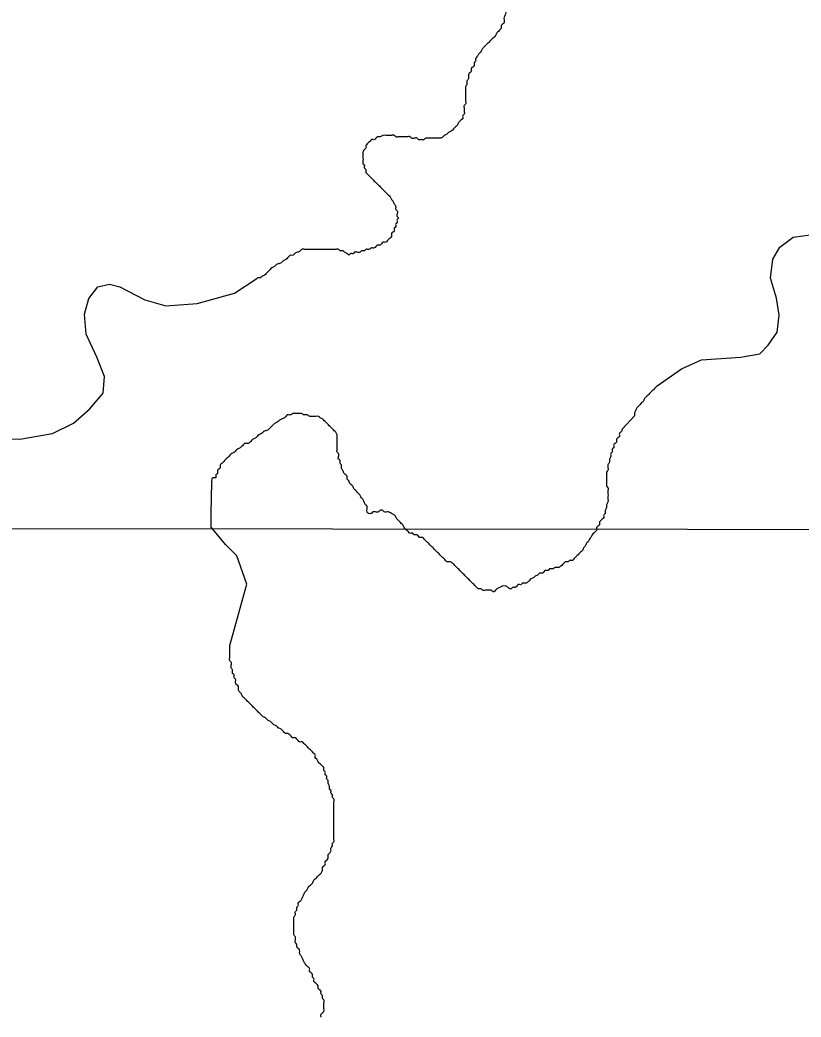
# Model space of a CAD drawing. Extents: x 813775 to 1157140, y 1757555 to 1979907.
# Drawn here: x 1054564 to 1056176, y 1818527 to 1820586 of the extents above; entities that cross this region are included whole.
import ezdxf

# ---------------------------------------------------------------- set-up
doc = ezdxf.new("R2010")
doc.units = 0
doc.layers.add('Level 35', color=7, linetype='Continuous')
doc.layers.add('Level 5', color=7, linetype='Continuous')

msp = doc.modelspace()

# ---------------------------------------------------------------- linework, layer by layer
at = {"layer": 'Level 35'}
msp.add_line((1054996.6, 1819292.4), (1054996.5, 1819294.7), dxfattribs=at)
for points in [[(1055878.9, 1819830.6), (1055928.8, 1819865.6), (1055969.9, 1819883.9), (1056000.7, 1819886.2), (1056050.8, 1819889.6), (1056090.8, 1819896.4), (1056107.9, 1819914.7), (1056126.1, 1819941), (1056130.7, 1819976.4), (1056125, 1820011.8), (1056112.4, 1820052.9), (1056117, 1820091.7), (1056131.8, 1820116.8), (1056159.2, 1820137.3), (1056199.1, 1820143.1)], [(1054396.1, 1819720.2), (1054427.7, 1819728.6), (1054475.6, 1819730.9), (1054501.8, 1819721.8), (1054563.4, 1819720.6), (1054630.7, 1819732), (1054674, 1819753.7), (1054707.1, 1819782.3), (1054735.6, 1819815.4), (1054737.9, 1819849.6), (1054722, 1819889.6), (1054700.3, 1819937.5), (1054696.9, 1819978.6), (1054706, 1820010.6), (1054724.2, 1820034.6), (1054748.2, 1820040.3), (1054769.9, 1820034.6), (1054821.2, 1820008.3), (1054864.5, 1819995.8), (1054929.6, 1820000.3), (1055006, 1820022), (1055052.4, 1820052)], [(1055831.8, 1819768.8), (1055806.5, 1819740.8)], [(1054996.5, 1819294.7), (1055014.3, 1819358.9), (1055031.9, 1819420.7), (1055011.3, 1819479.5), (1054987.8, 1819503.1), (1054958.4, 1819538.4), (1054958.4, 1819567.8), (1054959.3, 1819631.9)]]:
    msp.add_lwpolyline(points, dxfattribs=at)
for points in [[(1055668.5, 1820942.1), (1055674.4, 1820942.1), (1055680.3, 1820942.1), (1055686.2, 1820942.1), (1055692.1, 1820942.1), (1055695, 1820939.1), (1055700.9, 1820939.1), (1055700.9, 1820933.2), (1055703.8, 1820930.3), (1055703.8, 1820924.4), (1055703.8, 1820918.5), (1055706.8, 1820915.6), (1055709.7, 1820909.7), (1055709.7, 1820903.8), (1055712.7, 1820900.9), (1055712.7, 1820895), (1055715.6, 1820892), (1055715.6, 1820886.1), (1055718.5, 1820883.2), (1055718.5, 1820877.3), (1055718.5, 1820871.4), (1055718.5, 1820865.5), (1055718.5, 1820859.7), (1055718.5, 1820853.8), (1055718.5, 1820847.9), (1055715.6, 1820844.9), (1055715.6, 1820839.1), (1055712.7, 1820836.1), (1055712.7, 1820830.2), (1055709.7, 1820827.3), (1055709.7, 1820821.4), (1055706.8, 1820818.5), (1055706.8, 1820812.6), (1055703.8, 1820809.6), (1055700.9, 1820806.7), (1055698, 1820800.8), (1055695, 1820797.9), (1055692.1, 1820794.9), (1055689.1, 1820792), (1055686.2, 1820789), (1055680.3, 1820786.1), (1055677.4, 1820783.1), (1055674.4, 1820780.2), (1055671.5, 1820777.3), (1055665.6, 1820777.3), (1055662.7, 1820774.3), (1055659.7, 1820771.4), (1055656.8, 1820768.4), (1055653.8, 1820765.5), (1055650.9, 1820762.5), (1055647.9, 1820759.6), (1055642.1, 1820759.6), (1055639.1, 1820756.7), (1055636.2, 1820753.7), (1055633.2, 1820750.8), (1055630.3, 1820747.8), (1055627.4, 1820744.9), (1055624.4, 1820741.9), (1055618.5, 1820739), (1055615.6, 1820736.1), (1055612.6, 1820733.1), (1055609.7, 1820730.2), (1055606.8, 1820727.2), (1055603.8, 1820724.3), (1055600.9, 1820721.3), (1055597.9, 1820715.5), (1055595, 1820712.5), (1055592.1, 1820706.6), (1055589.1, 1820700.7), (1055589.1, 1820694.9), (1055586.2, 1820691.9), (1055586.2, 1820686), (1055583.2, 1820683.1), (1055583.2, 1820677.2), (1055580.3, 1820674.3), (1055577.3, 1820668.4), (1055577.3, 1820662.5), (1055574.4, 1820656.6), (1055571.5, 1820650.7), (1055571.5, 1820644.8), (1055568.5, 1820641.9), (1055568.5, 1820636), (1055568.5, 1820630.1), (1055568.5, 1820624.2), (1055568.5, 1820618.3), (1055568.5, 1820612.5), (1055565.6, 1820609.5), (1055565.6, 1820603.6), (1055565.6, 1820597.7), (1055562.6, 1820591.9), (1055562.6, 1820586)], [(1055562.6, 1820586), (1055562.6, 1820580.1), (1055559.7, 1820577.1), (1055556.7, 1820574.2), (1055556.7, 1820568.3), (1055553.8, 1820565.4), (1055550.9, 1820562.4), (1055547.9, 1820559.5), (1055545, 1820553.6), (1055542, 1820550.7), (1055539.1, 1820547.7), (1055536.2, 1820544.8), (1055533.2, 1820541.8), (1055530.3, 1820538.9), (1055527.3, 1820535.9), (1055524.4, 1820533), (1055521.4, 1820530.1), (1055518.5, 1820527.1), (1055515.6, 1820521.2), (1055512.6, 1820518.3), (1055509.7, 1820515.3), (1055506.7, 1820509.5), (1055503.8, 1820506.5), (1055503.8, 1820500.6), (1055500.9, 1820497.7), (1055500.9, 1820491.8), (1055497.9, 1820488.8), (1055495, 1820485.9), (1055495, 1820480), (1055492, 1820477.1), (1055489.1, 1820471.2), (1055489.1, 1820465.3), (1055486.1, 1820459.4), (1055486.1, 1820453.5), (1055483.2, 1820447.6), (1055483.2, 1820441.8), (1055483.2, 1820435.9), (1055483.2, 1820430), (1055483.2, 1820424.1), (1055483.2, 1820418.2), (1055483.2, 1820412.3), (1055480.3, 1820409.4), (1055480.3, 1820403.5), (1055480.3, 1820397.6), (1055480.3, 1820391.7), (1055477.3, 1820388.8), (1055477.3, 1820382.9), (1055474.4, 1820380), (1055471.4, 1820377), (1055468.5, 1820374.1), (1055465.6, 1820368.2), (1055462.6, 1820365.2), (1055459.7, 1820362.3), (1055456.7, 1820359.4), (1055453.8, 1820356.4), (1055447.9, 1820353.5), (1055445, 1820350.5), (1055439.1, 1820347.6), (1055436.1, 1820344.6), (1055430.3, 1820341.7), (1055424.4, 1820341.7), (1055418.5, 1820341.7), (1055412.6, 1820341.7), (1055406.7, 1820341.7), (1055400.8, 1820341.7), (1055397.9, 1820338.8), (1055392, 1820338.8), (1055386.1, 1820338.8), (1055383.2, 1820341.7), (1055377.3, 1820341.7), (1055371.4, 1820341.7), (1055368.5, 1820344.6), (1055362.6, 1820344.6), (1055356.7, 1820344.6), (1055350.8, 1820344.6), (1055344.9, 1820344.6), (1055339.1, 1820344.6), (1055336.1, 1820347.6), (1055330.2, 1820347.6), (1055324.3, 1820347.6), (1055318.5, 1820347.6), (1055312.6, 1820347.6), (1055306.7, 1820344.6), (1055300.8, 1820344.6), (1055297.9, 1820341.7), (1055294.9, 1820338.8), (1055289, 1820338.8), (1055286.1, 1820335.8), (1055283.2, 1820332.9), (1055280.2, 1820329.9), (1055277.3, 1820327)], [(1055277.3, 1820327), (1055277.3, 1820321.1), (1055274.3, 1820318.2), (1055271.4, 1820312.3), (1055271.4, 1820306.4), (1055271.4, 1820300.5), (1055271.4, 1820294.6), (1055271.4, 1820288.7), (1055274.3, 1820285.8), (1055274.3, 1820279.9), (1055277.3, 1820277), (1055277.3, 1820271.1), (1055280.2, 1820268.1), (1055283.2, 1820265.2), (1055286.1, 1820262.2), (1055289, 1820259.3), (1055292, 1820256.4), (1055294.9, 1820253.4), (1055297.9, 1820250.5), (1055300.8, 1820247.5), (1055303.8, 1820244.6), (1055306.7, 1820241.6), (1055309.6, 1820238.7), (1055312.6, 1820235.8), (1055315.5, 1820232.8), (1055318.5, 1820229.9), (1055321.4, 1820226.9), (1055324.3, 1820224), (1055327.3, 1820221), (1055330.2, 1820215.2), (1055333.2, 1820212.2), (1055336.1, 1820206.3), (1055339.1, 1820200.4), (1055339.1, 1820194.6), (1055342, 1820191.6), (1055342, 1820185.7), (1055342, 1820179.8), (1055344.9, 1820176.9), (1055342, 1820174), (1055342, 1820168.1), (1055339.1, 1820165.1), (1055339.1, 1820159.2), (1055336.1, 1820156.3), (1055336.1, 1820150.4), (1055333.2, 1820147.5), (1055330.2, 1820144.5), (1055330.2, 1820138.6), (1055327.3, 1820135.7), (1055324.3, 1820132.8), (1055321.4, 1820129.8), (1055318.5, 1820126.9), (1055312.6, 1820126.9), (1055309.6, 1820123.9), (1055306.7, 1820121), (1055300.8, 1820121), (1055297.9, 1820118), (1055294.9, 1820115.1), (1055289, 1820115.1), (1055283.2, 1820112.2), (1055277.3, 1820112.2), (1055274.3, 1820109.2), (1055268.5, 1820109.2), (1055265.5, 1820106.3), (1055259.6, 1820106.3), (1055253.7, 1820106.3), (1055250.8, 1820103.3), (1055244.9, 1820103.3), (1055242, 1820100.4), (1055239, 1820103.3), (1055233.2, 1820106.3), (1055230.2, 1820109.2), (1055224.3, 1820109.2), (1055221.4, 1820112.2), (1055215.5, 1820112.2), (1055209.6, 1820112.2), (1055203.7, 1820112.2), (1055197.8, 1820112.2), (1055192, 1820112.2), (1055186.1, 1820112.2), (1055180.2, 1820112.2), (1055174.3, 1820112.2), (1055168.4, 1820112.2), (1055162.5, 1820112.2), (1055156.7, 1820112.2), (1055150.8, 1820112.2), (1055144.9, 1820112.2), (1055142, 1820109.2), (1055136.1, 1820106.3), (1055130.2, 1820103.3), (1055127.2, 1820100.4), (1055121.4, 1820100.4)], [(1055121.4, 1820100.4), (1055118.4, 1820097.4), (1055115.5, 1820094.5), (1055112.5, 1820091.6), (1055106.7, 1820088.6), (1055103.7, 1820085.7), (1055097.8, 1820082.7), (1055091.9, 1820079.8), (1055089, 1820076.8), (1055083.1, 1820073.9), (1055080.2, 1820071), (1055077.2, 1820068), (1055074.3, 1820065.1), (1055071.4, 1820062.1), (1055068.4, 1820059.2), (1055062.5, 1820056.2), (1055059.6, 1820053.3), (1055053.7, 1820053.3), (1055052.4, 1820052)], [(1055879.1, 1819830.8), (1055878.9, 1819830.6), (1055876, 1819827.6), (1055873, 1819824.7), (1055870.1, 1819821.8), (1055867.1, 1819818.8), (1055864.2, 1819815.9), (1055861.3, 1819812.9), (1055858.3, 1819810), (1055855.4, 1819807), (1055852.4, 1819804.1), (1055849.5, 1819798.2), (1055846.5, 1819795.3), (1055843.6, 1819792.3), (1055840.7, 1819789.4), (1055837.7, 1819786.4), (1055834.8, 1819780.6), (1055831.8, 1819774.7), (1055831.8, 1819768.8)], [(1055247.6, 1819626.1), (1055244.6, 1819629), (1055241.7, 1819634.9), (1055238.8, 1819637.8), (1055238.8, 1819643.7), (1055235.8, 1819646.7), (1055232.9, 1819649.6), (1055229.9, 1819655.5), (1055227, 1819661.4), (1055227, 1819667.3), (1055224.1, 1819670.2), (1055224.1, 1819676.1), (1055221.1, 1819679), (1055221.1, 1819684.9), (1055221.1, 1819690.8), (1055218.2, 1819693.7), (1055218.2, 1819699.6), (1055218.2, 1819705.5), (1055218.2, 1819711.4), (1055218.2, 1819717.3), (1055218.2, 1819723.2), (1055218.2, 1819729.1), (1055215.2, 1819734.9), (1055212.3, 1819737.9), (1055209.3, 1819740.8), (1055206.4, 1819743.8), (1055203.5, 1819746.7), (1055200.5, 1819749.7), (1055197.6, 1819752.6), (1055194.6, 1819755.6), (1055191.7, 1819758.5), (1055188.7, 1819761.4), (1055182.9, 1819764.4), (1055179.9, 1819767.3), (1055174, 1819767.3), (1055168.2, 1819767.3), (1055162.3, 1819767.3), (1055156.4, 1819770.3), (1055150.5, 1819770.3), (1055144.6, 1819773.2), (1055138.7, 1819773.2), (1055132.9, 1819773.2), (1055127, 1819773.2), (1055121.1, 1819770.3), (1055115.2, 1819770.3), (1055112.3, 1819767.3), (1055109.3, 1819764.4), (1055103.4, 1819761.4), (1055097.6, 1819758.5), (1055094.6, 1819755.6), (1055088.7, 1819752.6), (1055085.8, 1819749.7), (1055082.8, 1819746.7), (1055079.9, 1819743.8), (1055077, 1819740.8), (1055071.1, 1819737.9), (1055065.2, 1819734.9), (1055062.3, 1819732), (1055056.4, 1819729.1), (1055053.4, 1819726.1), (1055050.5, 1819723.2), (1055044.6, 1819720.2), (1055041.7, 1819717.3), (1055038.7, 1819714.3), (1055032.8, 1819711.4), (1055026.9, 1819711.4), (1055024, 1819708.5), (1055021.1, 1819705.5), (1055018.1, 1819702.6), (1055012.2, 1819699.6), (1055009.3, 1819696.7), (1055006.4, 1819693.7), (1055000.5, 1819690.8), (1054997.5, 1819687.9), (1054994.6, 1819684.9), (1054991.6, 1819682), (1054988.7, 1819679), (1054985.8, 1819676.1), (1054982.8, 1819673.1), (1054979.9, 1819670.2), (1054976.9, 1819667.3), (1054976.9, 1819661.4), (1054974, 1819658.4), (1054971.1, 1819655.5), (1054971.1, 1819649.6), (1054968.1, 1819646.7), (1054968.1, 1819640.8), (1054962.2, 1819640.8), (1054959.3, 1819637.8), (1054959.3, 1819631.9)], [(1055806.5, 1819740.8), (1055803.6, 1819734.9), (1055800.6, 1819732), (1055800.6, 1819726.1), (1055797.7, 1819723.2), (1055794.8, 1819720.2), (1055794.8, 1819714.3), (1055791.8, 1819711.4), (1055788.9, 1819708.5), (1055788.9, 1819702.6), (1055785.9, 1819699.6), (1055785.9, 1819693.7), (1055783, 1819690.8), (1055783, 1819684.9), (1055780.1, 1819679), (1055780.1, 1819673.1), (1055777.1, 1819667.3), (1055777.1, 1819661.4), (1055777.1, 1819655.5), (1055774.2, 1819652.5), (1055774.2, 1819646.7), (1055774.2, 1819640.8), (1055774.2, 1819634.9), (1055774.2, 1819629), (1055774.2, 1819623.1), (1055777.1, 1819620.2), (1055777.1, 1819614.3), (1055777.1, 1819608.4), (1055777.1, 1819602.5), (1055777.1, 1819596.6), (1055777.1, 1819590.7), (1055774.2, 1819584.9), (1055774.2, 1819579), (1055771.2, 1819573.1), (1055771.2, 1819567.2), (1055768.3, 1819564.3), (1055768.3, 1819558.4), (1055765.3, 1819555.4), (1055762.4, 1819552.5), (1055759.5, 1819549.5), (1055759.5, 1819543.7), (1055756.5, 1819540.7), (1055753.6, 1819537.8), (1055753.6, 1819531.9), (1055750.6, 1819528.9), (1055747.7, 1819526), (1055744.7, 1819523.1), (1055741.8, 1819517.2), (1055738.9, 1819514.2), (1055735.9, 1819508.3), (1055733, 1819505.4), (1055730, 1819499.5), (1055727.1, 1819496.6), (1055724.2, 1819490.7), (1055721.2, 1819487.7), (1055718.3, 1819484.8), (1055715.3, 1819481.9), (1055712.4, 1819478.9), (1055709.4, 1819476), (1055706.5, 1819473), (1055703.6, 1819470.1), (1055697.7, 1819470.1), (1055694.7, 1819467.1), (1055688.9, 1819467.1), (1055685.9, 1819464.2), (1055683, 1819461.3), (1055680, 1819458.3), (1055674.1, 1819455.4), (1055668.3, 1819455.4), (1055662.4, 1819452.4), (1055656.5, 1819452.4), (1055653.6, 1819449.5), (1055647.7, 1819449.5), (1055644.7, 1819446.5), (1055641.8, 1819443.6), (1055635.9, 1819443.6), (1055633, 1819440.7), (1055627.1, 1819437.7), (1055624.1, 1819434.8), (1055618.3, 1819431.8), (1055615.3, 1819428.9), (1055612.4, 1819425.9), (1055606.5, 1819423), (1055600.6, 1819423), (1055597.7, 1819420.1), (1055591.8, 1819420.1), (1055588.8, 1819417.1), (1055585.9, 1819414.2), (1055580, 1819414.2), (1055577.1, 1819411.2), (1055571.2, 1819414.2)], [(1055571.2, 1819414.2), (1055565.3, 1819417.1), (1055559.4, 1819417.1), (1055553.5, 1819414.2), (1055547.6, 1819411.2), (1055544.7, 1819408.3), (1055541.8, 1819405.3), (1055535.9, 1819408.3), (1055530, 1819408.3), (1055524.1, 1819408.3), (1055518.2, 1819408.3), (1055515.3, 1819411.2), (1055509.4, 1819411.2), (1055506.5, 1819414.2), (1055503.5, 1819417.1), (1055500.6, 1819420.1), (1055497.6, 1819423), (1055494.7, 1819425.9), (1055491.8, 1819428.9), (1055488.8, 1819431.8), (1055485.9, 1819434.8), (1055482.9, 1819437.7), (1055480, 1819440.7), (1055477, 1819443.6), (1055474.1, 1819446.5), (1055471.2, 1819449.5), (1055468.2, 1819452.4), (1055465.3, 1819455.4), (1055462.3, 1819458.3), (1055459.4, 1819461.3), (1055456.5, 1819464.2), (1055450.6, 1819467.1), (1055444.7, 1819467.1), (1055441.7, 1819470.1), (1055438.8, 1819473), (1055435.9, 1819476), (1055432.9, 1819478.9), (1055430, 1819481.9), (1055427, 1819484.8), (1055424.1, 1819487.7), (1055421.2, 1819490.7), (1055418.2, 1819493.6), (1055415.3, 1819496.6), (1055412.3, 1819499.5), (1055409.4, 1819502.5), (1055406.4, 1819505.4), (1055403.5, 1819508.3), (1055400.6, 1819511.3), (1055397.6, 1819514.2), (1055394.7, 1819517.2), (1055388.8, 1819517.2), (1055385.8, 1819520.1), (1055382.9, 1819523.1), (1055377, 1819523.1), (1055374.1, 1819526), (1055368.2, 1819526), (1055365.3, 1819528.9), (1055362.3, 1819531.9), (1055359.4, 1819534.8), (1055356.4, 1819537.8), (1055353.5, 1819543.7), (1055350.5, 1819546.6), (1055347.6, 1819549.5), (1055344.7, 1819552.5), (1055341.7, 1819555.4), (1055338.8, 1819561.3), (1055335.8, 1819564.3), (1055330, 1819567.2), (1055324.1, 1819570.1), (1055315.2, 1819570.1), (1055312.3, 1819573.1), (1055306.4, 1819573.1), (1055303.5, 1819570.1), (1055297.6, 1819570.1), (1055291.7, 1819570.1), (1055288.8, 1819567.2), (1055282.9, 1819567.2), (1055279.9, 1819570.1), (1055279.9, 1819576), (1055279.9, 1819581.9), (1055277, 1819584.9), (1055274.1, 1819590.7), (1055271.1, 1819596.6), (1055268.2, 1819599.6), (1055265.2, 1819605.5), (1055262.3, 1819608.4), (1055259.4, 1819611.3), (1055256.4, 1819614.3), (1055253.5, 1819617.2), (1055250.5, 1819623.1), (1055247.6, 1819626.1)], [(1055211.4, 1818948), (1055211.4, 1818953.9), (1055211.4, 1818959.8), (1055211.4, 1818965.7), (1055211.4, 1818971.6), (1055211.4, 1818977.5), (1055208.4, 1818980.4), (1055208.4, 1818986.3), (1055205.5, 1818989.2), (1055205.5, 1818995.1), (1055202.6, 1818998.1), (1055202.6, 1819004), (1055199.6, 1819009.8), (1055199.6, 1819015.7), (1055196.7, 1819018.7), (1055196.7, 1819024.6), (1055193.7, 1819027.5), (1055193.7, 1819033.4), (1055190.8, 1819036.3), (1055190.8, 1819042.2), (1055187.9, 1819045.2), (1055184.9, 1819048.1), (1055182, 1819051), (1055179, 1819054), (1055176.1, 1819059.9), (1055173.1, 1819062.8), (1055173.1, 1819068.7), (1055170.2, 1819071.6), (1055167.3, 1819074.6), (1055164.3, 1819077.5), (1055161.4, 1819080.5), (1055158.4, 1819083.4), (1055155.5, 1819086.4), (1055152.6, 1819089.3), (1055149.6, 1819092.2), (1055146.7, 1819095.2), (1055140.8, 1819095.2), (1055137.8, 1819098.1), (1055134.9, 1819101.1), (1055132, 1819104), (1055126.1, 1819104), (1055123.1, 1819107), (1055120.2, 1819109.9), (1055117.2, 1819112.8), (1055111.4, 1819112.8), (1055108.4, 1819115.8), (1055105.5, 1819118.7), (1055102.5, 1819121.7), (1055096.7, 1819124.6), (1055093.7, 1819127.6), (1055087.8, 1819130.5), (1055084.9, 1819133.4), (1055081.9, 1819136.4), (1055076.1, 1819139.3), (1055073.1, 1819142.3), (1055070.2, 1819145.2), (1055064.3, 1819148.2), (1055061.4, 1819151.1), (1055058.4, 1819154), (1055055.5, 1819157), (1055052.5, 1819159.9), (1055049.6, 1819162.9), (1055046.6, 1819165.8), (1055043.7, 1819168.8), (1055040.8, 1819171.7), (1055037.8, 1819174.6), (1055034.9, 1819177.6), (1055031.9, 1819180.5), (1055029, 1819183.5), (1055026.1, 1819186.4), (1055023.1, 1819189.4), (1055020.2, 1819195.2), (1055017.2, 1819198.2), (1055014.3, 1819204.1), (1055014.3, 1819210), (1055011.3, 1819212.9), (1055008.4, 1819218.8), (1055008.4, 1819224.7), (1055005.5, 1819227.6), (1055005.5, 1819233.5), (1055002.5, 1819236.5), (1055002.5, 1819242.3), (1054999.6, 1819248.2), (1054999.6, 1819254.1), (1054999.6, 1819260), (1054996.6, 1819262.9), (1054996.6, 1819268.8), (1054996.6, 1819274.7), (1054996.6, 1819280.6), (1054996.6, 1819286.5), (1054996.6, 1819292.4)], [(1055184.9, 1818527.2), (1055184.9, 1818533.1), (1055187.9, 1818536), (1055190.8, 1818539), (1055190.8, 1818544.9), (1055190.8, 1818550.7), (1055190.8, 1818556.6), (1055190.8, 1818562.5), (1055187.9, 1818565.5), (1055187.9, 1818571.4), (1055184.9, 1818574.3), (1055184.9, 1818580.2), (1055182, 1818583.1), (1055179, 1818586.1), (1055179, 1818592), (1055176.1, 1818594.9), (1055173.1, 1818597.8), (1055170.2, 1818600.8), (1055170.2, 1818606.7), (1055167.3, 1818609.6), (1055167.3, 1818615.5), (1055164.3, 1818618.4), (1055161.4, 1818621.4), (1055161.4, 1818627.3), (1055158.4, 1818630.2), (1055155.5, 1818633.2), (1055152.6, 1818636.1), (1055149.6, 1818642), (1055146.7, 1818647.9), (1055143.7, 1818653.8), (1055140.8, 1818659.6), (1055140.8, 1818665.5), (1055137.8, 1818668.5), (1055134.9, 1818671.4), (1055134.9, 1818677.3), (1055132, 1818680.2), (1055132, 1818686.1), (1055132, 1818692), (1055129, 1818697.9), (1055129, 1818703.8), (1055129, 1818709.7), (1055129, 1818715.6), (1055129, 1818721.4), (1055129, 1818727.3), (1055129, 1818733.2), (1055132, 1818739.1), (1055132, 1818745), (1055134.9, 1818747.9), (1055134.9, 1818753.8), (1055137.8, 1818756.8), (1055137.8, 1818762.6), (1055140.8, 1818765.6), (1055143.7, 1818768.5), (1055146.7, 1818774.4), (1055149.6, 1818780.3), (1055152.6, 1818786.2), (1055155.5, 1818789.1), (1055158.4, 1818795), (1055161.4, 1818798), (1055164.3, 1818800.9), (1055167.3, 1818803.8), (1055170.2, 1818809.7), (1055173.1, 1818812.7), (1055176.1, 1818815.6), (1055179, 1818818.6), (1055182, 1818821.5), (1055184.9, 1818824.4), (1055187.9, 1818830.3), (1055187.9, 1818836.2), (1055190.8, 1818839.2), (1055193.7, 1818842.1), (1055193.7, 1818848), (1055196.7, 1818850.9), (1055199.6, 1818856.8), (1055199.6, 1818862.7), (1055202.6, 1818865.6), (1055205.5, 1818871.5), (1055205.5, 1818877.4), (1055208.4, 1818880.4), (1055208.4, 1818886.2), (1055211.4, 1818889.2), (1055211.4, 1818895.1), (1055211.4, 1818901), (1055211.4, 1818906.8), (1055211.4, 1818912.7), (1055211.4, 1818918.6), (1055211.4, 1818924.5), (1055211.4, 1818930.4), (1055211.4, 1818936.3), (1055211.4, 1818942.2), (1055211.4, 1818948)]]:
    msp.add_spline(points, degree=3, dxfattribs=at)
at = {"layer": 'Level 5'}
msp.add_lwpolyline([(1052277.6, 1819538.2), (1062535.4, 1819528.4)], dxfattribs=at)

doc.saveas('drawing.dxf')
